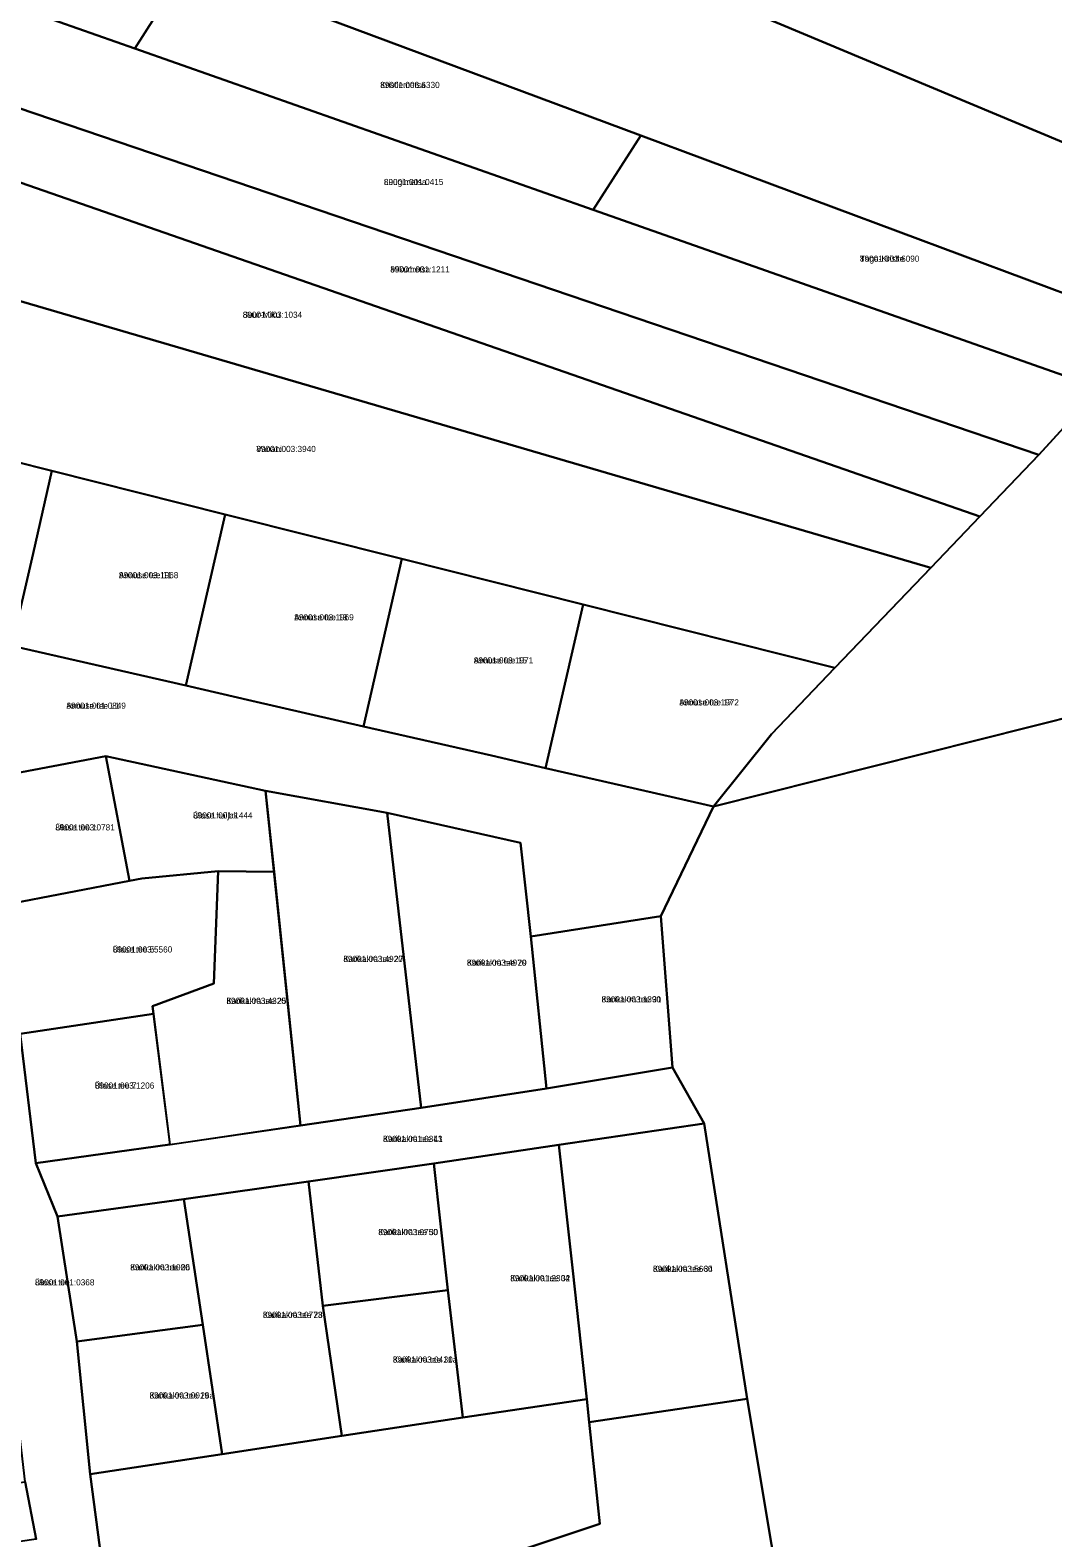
# Model space of a CAD drawing. Extents: x 526849 to 562296, y 6591741 to 6618546.
# Drawn here: x 545337.6 to 545587, y 6602144 to 6602511.8 of the extents above; entities that cross this region are included whole.
import ezdxf

# ---------------------------------------------------------------- set-up
doc = ezdxf.new("R2010")
doc.units = 0
for name, color, linetype in [('L_AADRESS', 7, 'Continuous'), ('PIIR', 7, 'Continuous'), ('TUNNUS', 7, 'Continuous')]:
    doc.layers.add(name, color=color, linetype=linetype)

msp = doc.modelspace()

# ---------------------------------------------------------------- linework, layer by layer
at = {"layer": 'PIIR'}
for points in [[(545291.19, 6602571.84), (545309.94, 6602601.44), (545329.63, 6602593.17), (545462.79, 6602537.47), (545635.71, 6602465.13), (545612.01, 6602439.24), (545486.5, 6602486.1), (545375.92, 6602527.39), (545304.73, 6602553.96), (545284.69, 6602561.49)], [(545488.35, 6602575.11), (545662.02, 6602493.31), (545635.71, 6602465.13), (545462.79, 6602537.47), (545481.96, 6602578.17)], [(545275.1, 6602565.03), (545375.92, 6602527.39), (545363.11, 6602507.28), (545261.16, 6602543.15)], [(545504.25, 6602322.39), (545518.4, 6602340.06), (545533.86, 6602356.19), (545557.25, 6602380.58), (545569.18, 6602393.11), (545583.58, 6602408.2), (545598.46, 6602424.46), (545612.01, 6602439.24), (545635.71, 6602465.13), (545662.02, 6602493.31), (545686.25, 6602519.58), (545712.64, 6602548.25), (545718.81, 6602554.96), (545740.17, 6602504.81), (545750.11, 6602476.87), (545751.12, 6602464.08), (545750.73, 6602384.39), (545672.29, 6602364.66)], [(545269.48, 6602537.59), (545270.85, 6602539.77), (545363.11, 6602507.28), (545474.92, 6602467.94), (545598.46, 6602424.46), (545583.58, 6602408.2), (545277.49, 6602512.23), (545257.71, 6602518.98)], [(545375.92, 6602527.39), (545486.5, 6602486.1), (545474.92, 6602467.94), (545363.11, 6602507.28)], [(545276.61, 6602509.51), (545277.49, 6602512.23), (545583.58, 6602408.2), (545569.18, 6602393.11), (545269.04, 6602497.63)], [(545248.09, 6602488.56), (545254.86, 6602502.63), (545269.04, 6602497.63), (545569.18, 6602393.11), (545557.25, 6602380.58), (545281.02, 6602461.52), (545240.72, 6602473.29)], [(545486.5, 6602486.1), (545612.01, 6602439.24), (545598.46, 6602424.46), (545474.92, 6602467.94)], [(545281.02, 6602461.52), (545557.25, 6602380.58), (545533.86, 6602356.19), (545472.45, 6602371.66), (545428.28, 6602382.79), (545385.14, 6602393.65), (545342.94, 6602404.28), (545284.74, 6602418.94), (545268.08, 6602423.14)], [(545284.74, 6602418.94), (545342.94, 6602404.28), (545338.31, 6602384.07), (545333.16, 6602361.58), (545274.67, 6602374.97), (545280.02, 6602398.32)], [(545333.16, 6602361.58), (545338.31, 6602384.07), (545342.94, 6602404.28), (545385.14, 6602393.65), (545375.57, 6602351.86)], [(545385.14, 6602393.65), (545428.28, 6602382.79), (545418.93, 6602341.93), (545391.64, 6602348.18), (545375.57, 6602351.86)], [(545418.93, 6602341.93), (545428.28, 6602382.79), (545472.45, 6602371.66), (545463.32, 6602331.77), (545450.13, 6602334.79)], [(545463.32, 6602331.77), (545472.45, 6602371.66), (545533.86, 6602356.19), (545518.4, 6602340.06), (545504.25, 6602322.39)], [(545672.29, 6602364.66), (545799.61, 6601875.15), (545571.87, 6601815.5), (545566.07, 6601854.29), (545561.6, 6601884.25), (545557.16, 6601913.43), (545547.31, 6601976), (545597.33, 6601983.49), (545583.08, 6602078.68), (545530.37, 6602070.79), (545512.46, 6602177.85), (545502, 6602245.01), (545494.22, 6602258.7), (545491.38, 6602295.6), (545504.25, 6602322.39)], [(545325.61, 6602328.86), (545356.06, 6602334.68), (545361.88, 6602304.23), (545331.43, 6602298.41)], [(545383.46, 6602306.57), (545364.81, 6602304.79), (545361.88, 6602304.23), (545356.06, 6602334.68), (545395.01, 6602326.23), (545395.09, 6602325.43), (545397.08, 6602306.4)], [(545424.66, 6602320.86), (545432.97, 6602248.89), (545403.53, 6602244.57), (545395.01, 6602326.23)], [(545463.57, 6602253.55), (545432.97, 6602248.89), (545424.66, 6602320.86), (545457.19, 6602313.51), (545459.71, 6602290.7)], [(545382.39, 6602279.22), (545367.43, 6602273.66), (545367.66, 6602271.77), (545335.21, 6602266.95), (545331.43, 6602298.41), (545361.88, 6602304.23), (545364.81, 6602304.79), (545383.46, 6602306.57)], [(545397.08, 6602306.4), (545403.53, 6602244.57), (545371.72, 6602239.86), (545367.66, 6602271.77), (545367.43, 6602273.66), (545382.39, 6602279.22), (545383.46, 6602306.57)], [(545491.38, 6602295.6), (545494.22, 6602258.7), (545463.57, 6602253.55), (545459.71, 6602290.7)], [(545335.21, 6602266.95), (545367.66, 6602271.77), (545371.7, 6602239.88), (545338.99, 6602235.34)], [(545338.99, 6602235.34), (545371.7, 6602239.88), (545403.53, 6602244.57), (545432.97, 6602248.89), (545463.57, 6602253.55), (545494.22, 6602258.7), (545502, 6602245.01), (545466.52, 6602239.87), (545436.04, 6602235.32), (545405.52, 6602230.92), (545375.06, 6602226.57), (545344.3, 6602222.38)], [(545469.92, 6602209.08), (545466.52, 6602239.87), (545502, 6602245.01), (545512.46, 6602177.85), (545473.92, 6602172.21), (545473.34, 6602177.78)], [(545439.5, 6602204.41), (545436.04, 6602235.32), (545466.52, 6602239.87), (545469.92, 6602209.08), (545473.34, 6602177.78), (545443.09, 6602173.29)], [(545409.02, 6602200.54), (545405.52, 6602230.92), (545436.04, 6602235.32), (545439.5, 6602204.41)], [(545375.06, 6602226.57), (545405.52, 6602230.92), (545409.02, 6602200.54), (545413.65, 6602168.82), (545384.45, 6602164.39), (545379.74, 6602195.92)], [(545375.06, 6602226.57), (545379.74, 6602195.92), (545349.01, 6602191.86), (545344.3, 6602222.38)], [(545413.65, 6602168.82), (545409.02, 6602200.54), (545439.5, 6602204.41), (545443.09, 6602173.29)], [(545349.01, 6602191.86), (545379.74, 6602195.92), (545384.45, 6602164.39), (545352.21, 6602159.5)], [(545352.21, 6602159.5), (545384.45, 6602164.39), (545413.65, 6602168.82), (545443.09, 6602173.29), (545473.34, 6602177.78), (545473.92, 6602172.21), (545476.56, 6602147.35), (545414.89, 6602126.8), (545405.35, 6602123.62), (545410.83, 6602099.07), (545361.92, 6602086.03)], [(545512.46, 6602177.85), (545530.37, 6602070.79), (545490.58, 6602067.47), (545459.24, 6602065.31), (545458.64, 6602069), (545428.62, 6602065.32), (545422.25, 6602093.83), (545414.89, 6602126.8), (545476.56, 6602147.35), (545473.92, 6602172.21)]]:
    msp.add_lwpolyline(points, close=True, dxfattribs=at)
for points in [[(545333.16, 6602361.58), (545375.57, 6602351.86), (545391.64, 6602348.18), (545418.93, 6602341.93), (545450.13, 6602334.79), (545463.32, 6602331.77), (545504.25, 6602322.39), (545491.38, 6602295.6), (545459.71, 6602290.7), (545457.19, 6602313.51), (545424.66, 6602320.86), (545395.01, 6602326.23), (545356.06, 6602334.68), (545325.61, 6602328.86)], [(545339.09, 6602143.65), (545336.36, 6602157.64), (545332.86, 6602188.53), (545328.5, 6602222.46), (545326.2, 6602237.1), (545322.12, 6602268.31), (545319.48, 6602290.03), (545316.4, 6602314.98), (545313.16, 6602341.58), (545325.61, 6602328.86), (545331.43, 6602298.41), (545335.21, 6602266.95), (545338.99, 6602235.34), (545344.3, 6602222.38), (545349.01, 6602191.86), (545352.21, 6602159.5), (545361.92, 6602086.03)], [(545121.67, 6602127.67), (545152.58, 6602132.08), (545183.18, 6602136.46), (545214.11, 6602140.89), (545244.75, 6602144.26), (545275.8, 6602149.59), (545306.09, 6602153.92), (545336.36, 6602157.64), (545339.09, 6602143.65), (545308.41, 6602139.18), (545277.74, 6602134.71), (545247.4, 6602130.79), (545216.69, 6602126.54), (545185.82, 6602122.22), (545154.96, 6602117.56), (545129.96, 6602114.16), (545126.41, 6602114.16)]]:
    msp.add_lwpolyline(points, dxfattribs=at)

# ---------------------------------------------------------------- texts
at = {"layer": 'L_AADRESS'}
for s, p in [('Kristlemetsa', (545422.98, 6602497.67)), ('Luugimetsa', (545423.88, 6602473.99)), ('Taga-Kristle', (545539.97, 6602455.28)), ('Mikumetsa', (545425.44, 6602452.67)), ('Suur-Miku', (545389.45, 6602441.6)), ('Vanani', (545392.77, 6602408.86)), ('Annuse tee 11', (545359.25, 6602378.07)), ('Annuse tee 13', (545402.03, 6602367.79)), ('Annuse tee 15', (545445.8, 6602357.28)), ('Annuse tee 17', (545495.94, 6602347.03)), ('Annuse tee L1', (545346.46, 6602346.23)), ('Ülase tee 1', (545343.75, 6602316.54)), ('Ülase haljak', (545377.34, 6602319.46)), ('Ülase tee 5', (545357.76, 6602286.76)), ('Karikakra tee 27', (545413.99, 6602284.45)), ('Karikakra tee 29', (545444.11, 6602283.53)), ('Karikakra tee 25', (545385.48, 6602274.22)), ('Karikakra tee 31', (545476.96, 6602274.59)), ('Ülase tee 7', (545353.39, 6602253.55)), ('Karikakra tee L1', (545423.66, 6602240.54)), ('Karikakra tee 30', (545422.51, 6602217.81)), ('Karikakra tee 26', (545362.02, 6602209.21)), ('Karikakra tee 32', (545454.69, 6602206.56)), ('Karikakra tee 34', (545489.49, 6602208.84)), ('Ülase tee', (545338.79, 6602205.54)), ('Karikakra tee 28', (545394.36, 6602197.61)), ('Karikakra tee 30a', (545426.06, 6602186.7)), ('Karikakra tee 26a', (545366.73, 6602177.95))]:
    msp.add_text(s, height=1.5, dxfattribs=at).set_placement(p)
at = {"layer": 'TUNNUS'}
for s, p in [('89001:003:6330', (545422.98, 6602497.67)), ('89001:001:0415', (545423.88, 6602473.99)), ('89001:003:6090', (545539.97, 6602455.28)), ('89001:001:1211', (545425.44, 6602452.67)), ('89001:003:1034', (545389.45, 6602441.6)), ('89001:003:3940', (545392.77, 6602408.86)), ('89001:003:1968', (545359.25, 6602378.07)), ('89001:003:1969', (545402.03, 6602367.79)), ('89001:003:1971', (545445.8, 6602357.28)), ('89001:001:0849', (545346.46, 6602346.23)), ('89001:003:1972', (545495.94, 6602347.03)), ('89001:001:1444', (545377.34, 6602319.46)), ('89001:003:0781', (545343.75, 6602316.54)), ('89001:003:5560', (545357.76, 6602286.76)), ('89001:003:4920', (545413.99, 6602284.45)), ('89001:003:4970', (545444.11, 6602283.53)), ('89001:003:4320', (545385.48, 6602274.22)), ('89001:003:1390', (545476.96, 6602274.59)), ('89001:003:1206', (545353.39, 6602253.55)), ('89001:001:0343', (545423.66, 6602240.54)), ('89001:003:0750', (545422.51, 6602217.81)), ('89001:003:1080', (545362.02, 6602209.21)), ('89001:001:2304', (545454.69, 6602206.56)), ('89001:003:5660', (545489.49, 6602208.84)), ('89001:001:0368', (545338.79, 6602205.54)), ('89001:003:0773', (545394.36, 6602197.61)), ('89001:003:0411', (545426.06, 6602186.7)), ('89001:003:0019', (545366.73, 6602177.95))]:
    msp.add_text(s, height=1.5, dxfattribs=at).set_placement(p)

doc.saveas('drawing.dxf')
